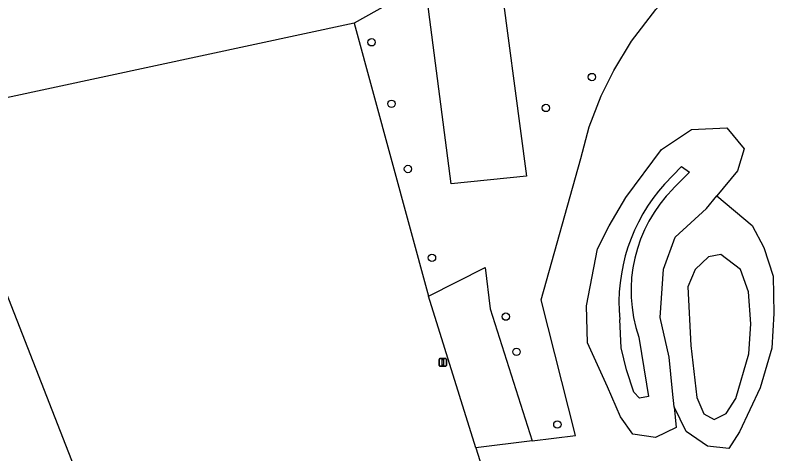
# Model space of a CAD drawing. Extents: x 159053 to 160041, y 380450 to 381422.
# Drawn here: x 159727.1 to 159827.9, y 380758.1 to 380816.4 of the extents above; entities that cross this region are included whole.
import ezdxf

# ---------------------------------------------------------------- set-up
doc = ezdxf.new("R2010")
doc.units = 0
for name, color, linetype in [('IMGEO_Boom', 7, 'Continuous'), ('IMGEO_Groenvoorziening', 7, 'Continuous'), ('IMGEO_Loofbos', 7, 'Continuous'), ('IMGEO_Meer_plas_ven_vijver', 7, 'Continuous'), ('IMGEO_Verkeersbordpaal', 7, 'Continuous')]:
    doc.layers.add(name, color=color, linetype=linetype)

msp = doc.modelspace()

# ---------------------------------------------------------------- linework, layer by layer
at = {"layer": 'IMGEO_Boom'}
for centre in [(159774.49, 380812.83), (159803.76, 380808.21), (159777.14, 380804.66), (159797.65, 380804.1), (159779.32, 380795.99), (159782.51, 380784.18), (159792.33, 380776.37), (159793.73, 380771.7), (159799.17, 380762.04)]:
    msp.add_circle(centre, 0.489, dxfattribs=at)
at = {"layer": 'IMGEO_Groenvoorziening'}
for points in [[(159772.16, 380815.37), (159725.39, 380805.3)], [(159814.69, 380764.4), (159814.96, 380761.65), (159812.21, 380760.3), (159809.2, 380760.75), (159807.56, 380763.04), (159805.83, 380767.06), (159803.17, 380772.89), (159803.03, 380777.79), (159804.5, 380785.38), (159806.04, 380788.42), (159808.26, 380792.22), (159813, 380798.57), (159816.98, 380801.24), (159821.67, 380801.45), (159823.99, 380798.66), (159823.11, 380795.76), (159820.35, 380792.43)], [(159813.4, 380793.98), (159815.68, 380796.31), (159816.72, 380795.58), (159815.83, 380794.7), (159814.56, 380793.38)], [(159814.69, 380764.4), (159814.48, 380766.48), (159814.01, 380771), (159812.83, 380776.27), (159813.26, 380782.66), (159814.8, 380786.93), (159818.96, 380790.76), (159820.35, 380792.43)], [(159820.35, 380792.43), (159825.03, 380788.49), (159826.62, 380785.54), (159827.84, 380781.76), (159827.93, 380776.78), (159827.67, 380772.18), (159826.11, 380766.91), (159823.36, 380761.08), (159821.93, 380758.85), (159819.12, 380759.17), (159816.28, 380761.09), (159814.69, 380764.4)], [(159791.07, 380750.26), (159791.57, 380746.59), (159793.26, 380734.1), (159745.8, 380719.39), (159744.48, 380722.85), (159743.04, 380727.86), (159741.14, 380736), (159737.5, 380750), (159721.91, 380789.83)], [(159788.36, 380758.92), (159782.06, 380779.07)], [(159810.06, 380765.53), (159809.34, 380766.34), (159808.35, 380769.32), (159807.65, 380772.22), (159807.45, 380775.97)], [(159809.98, 380773.65), (159811.03, 380767.38), (159811.27, 380765.74), (159810.06, 380765.53)], [(159795.83, 380759.86), (159788.36, 380758.92)], [(159788.36, 380758.92), (159791.07, 380750.26)]]:
    msp.add_lwpolyline(points, dxfattribs=at)
for centre, radius, start, end in [((159831.08, 380778.15), 23.73, 138.165, 185.2688), ((159828.21, 380779.8), 19.25, 135.1633, 198.6511)]:
    msp.add_arc(centre, radius, start, end, dxfattribs=at)
at = {"layer": 'IMGEO_Loofbos'}
for points in [[(159795.83, 380759.86), (159801.57, 380760.58), (159797.01, 380778.6), (159802.27, 380797.38), (159803.41, 380801.61), (159804.99, 380805.7), (159806.69, 380809.09), (159809.04, 380813), (159812.25, 380817.19), (159814.04, 380819.24), (159816.03, 380821.09), (159818.21, 380822.72), (159819.99, 380823.82), (159825.76, 380826.6), (159825.51, 380832.82)], [(159785.96, 380824.22), (159791.15, 380824.75), (159795.06, 380795.03), (159785.08, 380794), (159781.59, 380820.68)], [(159781.59, 380820.68), (159772.16, 380815.37)], [(159772.16, 380815.37), (159782.06, 380779.07)], [(159782.06, 380779.07), (159789.56, 380782.9), (159790.23, 380777.4), (159795.83, 380759.86)]]:
    msp.add_lwpolyline(points, dxfattribs=at)
at = {"layer": 'IMGEO_Meer_plas_ven_vijver'}
msp.add_lwpolyline([(159820.88, 380784.62), (159819.26, 380784.31), (159817.47, 380782.62), (159816.51, 380780.33), (159816.88, 380772.53), (159817.69, 380765.62), (159818.63, 380763.45), (159820, 380762.68), (159821.61, 380763.51), (159822.88, 380765.48), (159824.6, 380771.42), (159824.85, 380775.42), (159824.54, 380779.68), (159823.48, 380782.63), (159820.88, 380784.62)], dxfattribs=at)
at = {"layer": 'IMGEO_Verkeersbordpaal'}
for p, q in [((159783.46, 380769.89), (159783.46, 380770.69)), ((159783.46, 380770.69), (159783.46, 380769.89)), ((159783.56, 380770.79), (159784.35, 380770.79)), ((159784.35, 380770.79), (159783.56, 380770.79)), ((159784.45, 380770.69), (159784.45, 380769.89)), ((159784.45, 380769.89), (159784.45, 380770.69)), ((159784.35, 380769.79), (159783.56, 380769.79)), ((159783.56, 380769.79), (159784.35, 380769.79))]:
    msp.add_line(p, q, dxfattribs=at)
msp.add_lwpolyline([(159783.88, 380770.67), (159784.03, 380770.67), (159784.03, 380769.92), (159783.88, 380769.92), (159783.88, 380770.67)], dxfattribs=at)
for centre, start, end in [((159783.56, 380770.69), 90, 180), ((159783.56, 380770.69), 90, 180), ((159784.35, 380770.69), 0, 90), ((159784.35, 380770.69), 360, 90), ((159783.56, 380769.89), 180, 270), ((159783.56, 380769.89), 180, 270), ((159784.35, 380769.89), 270, 0), ((159784.35, 380769.89), 270, 0)]:
    msp.add_arc(centre, 0.1, start, end, dxfattribs=at)

doc.saveas('drawing.dxf')
